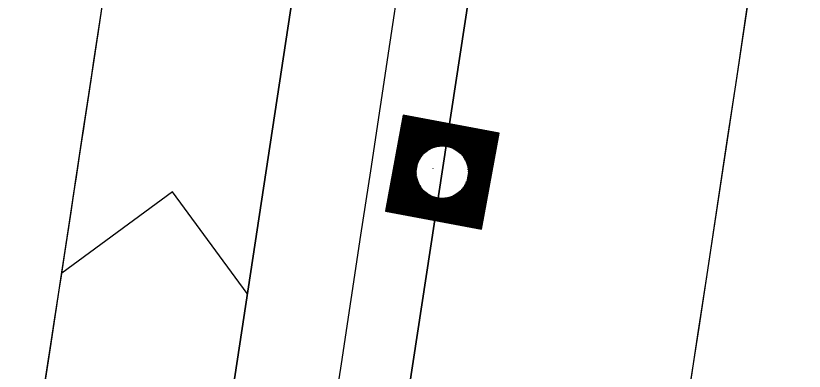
# Model space of a CAD drawing. Extents: x 14104283 to 14120882, y 8635219 to 8671666.
# Drawn here: x 14107933.7 to 14107988, y 8640015.4 to 8640040 of the extents above; entities that cross this region are included whole.
import ezdxf

# ---------------------------------------------------------------- set-up
doc = ezdxf.new("R2010")
doc.units = 0
for name, color, linetype in [('dsnCellElements', 7, 'Continuous'), ('dsnNonPlotable', 7, 'Continuous'), ('dsnPaintPlaceBrokenLineWhite', 7, 'Continuous'), ('dsnPaintPlaceChannelizingLaneWhite', 7, 'Continuous'), ('dsnShadingPaved', 7, 'Continuous'), ('dsnStdLabel', 7, 'Continuous'), ('dsnStgShadingPrevPav', 7, 'Continuous')]:
    doc.layers.add(name, color=color, linetype=linetype)

msp = doc.modelspace()

# ---------------------------------------------------------------- linework, layer by layer
at = {"layer": 'dsnCellElements'}
msp.add_circle((14107963.058, 8640029.178), 1.815, dxfattribs=at)
at = {"layer": 'dsnNonPlotable'}
msp.add_line((14107962.4, 8640029.421), (14107962.399, 8640029.417), dxfattribs=at)
at = {"layer": 'dsnPaintPlaceBrokenLineWhite'}
msp.add_line((14107897.232, 8639597.803), (14108002.801, 8640289.797), dxfattribs=at)
at = {"layer": 'dsnPaintPlaceChannelizingLaneWhite'}
for p, q in [((14107990.938, 8640291.607), (14107937.437, 8639940.911)), ((14107944.449, 8640027.82), (14107936.824, 8640022.214)), ((14107949.612, 8640020.797), (14107944.449, 8640027.82))]:
    msp.add_line(p, q, dxfattribs=at)
msp.add_arc((14098576.761, 8641447.78), 9468, 350.8544037, 351.6728455, dxfattribs=at)
at = {"layer": 'dsnShadingPaved'}
for p, q in [((14107885.369, 8639599.613), (14107990.938, 8640291.607)), ((14108002.801, 8640289.797), (14107897.232, 8639597.803))]:
    msp.add_line(p, q, dxfattribs=at)
msp.add_arc((14098576.761, 8641447.78), 9468, 351.2368195, 351.6728455, dxfattribs=at)
at = {"layer": 'dsnStdLabel'}
for points in [[(14107965.76, 8640025.253), (14107966.982, 8640031.88), (14107960.356, 8640033.102), (14107959.133, 8640026.476), (14107965.76, 8640025.253)], [(14107965.756, 8640025.254), (14107966.978, 8640031.877), (14107960.359, 8640033.098), (14107959.138, 8640026.479), (14107965.76, 8640025.257)], [(14107965.753, 8640025.255), (14107966.974, 8640031.874), (14107960.362, 8640033.094), (14107959.142, 8640026.482), (14107965.761, 8640025.261)], [(14107965.745, 8640025.411), (14107966.932, 8640031.845), (14107960.391, 8640033.052), (14107959.184, 8640026.511), (14107965.768, 8640025.296)], [(14107965.715, 8640025.454), (14107966.889, 8640031.816), (14107960.42, 8640033.009), (14107959.226, 8640026.54), (14107965.774, 8640025.332)], [(14107965.686, 8640025.496), (14107966.847, 8640031.787), (14107960.449, 8640032.967), (14107959.269, 8640026.569), (14107965.781, 8640025.368)], [(14107965.657, 8640025.538), (14107966.805, 8640031.758), (14107960.478, 8640032.925), (14107959.311, 8640026.598), (14107965.745, 8640025.411)], [(14107965.628, 8640025.58), (14107966.763, 8640031.728), (14107960.507, 8640032.883), (14107959.353, 8640026.628), (14107965.715, 8640025.454)], [(14107965.599, 8640025.623), (14107966.72, 8640031.699), (14107960.537, 8640032.84), (14107959.396, 8640026.657), (14107965.686, 8640025.496)], [(14107965.57, 8640025.665), (14107966.678, 8640031.67), (14107960.566, 8640032.798), (14107959.438, 8640026.686), (14107965.657, 8640025.538)], [(14107965.541, 8640025.707), (14107966.636, 8640031.641), (14107960.595, 8640032.756), (14107959.48, 8640026.715), (14107965.628, 8640025.58)], [(14107965.512, 8640025.75), (14107966.593, 8640031.612), (14107960.624, 8640032.713), (14107959.522, 8640026.744), (14107965.599, 8640025.623)], [(14107965.483, 8640025.792), (14107966.551, 8640031.583), (14107960.653, 8640032.671), (14107959.565, 8640026.773), (14107965.57, 8640025.665)], [(14107965.453, 8640025.834), (14107966.509, 8640031.554), (14107960.682, 8640032.629), (14107959.607, 8640026.802), (14107965.541, 8640025.707)], [(14107965.424, 8640025.876), (14107966.467, 8640031.525), (14107960.711, 8640032.587), (14107959.649, 8640026.831), (14107965.512, 8640025.75)], [(14107965.395, 8640025.919), (14107966.424, 8640031.496), (14107960.74, 8640032.544), (14107959.692, 8640026.86), (14107965.483, 8640025.792)], [(14107965.366, 8640025.961), (14107966.382, 8640031.466), (14107960.769, 8640032.502), (14107959.734, 8640026.89), (14107965.453, 8640025.834)], [(14107965.337, 8640026.003), (14107966.34, 8640031.437), (14107960.799, 8640032.46), (14107959.776, 8640026.919), (14107965.424, 8640025.876)], [(14107965.308, 8640026.046), (14107966.297, 8640031.408), (14107960.828, 8640032.417), (14107959.818, 8640026.948), (14107965.395, 8640025.919)], [(14107965.279, 8640026.088), (14107966.255, 8640031.379), (14107960.857, 8640032.375), (14107959.861, 8640026.977), (14107965.366, 8640025.961)], [(14107965.25, 8640026.13), (14107966.213, 8640031.35), (14107960.886, 8640032.333), (14107959.903, 8640027.006), (14107965.337, 8640026.003)], [(14107965.221, 8640026.172), (14107966.171, 8640031.321), (14107960.915, 8640032.291), (14107959.945, 8640027.035), (14107965.308, 8640026.046)], [(14107965.191, 8640026.215), (14107966.128, 8640031.292), (14107960.944, 8640032.248), (14107959.988, 8640027.064), (14107965.279, 8640026.088)], [(14107965.162, 8640026.257), (14107966.086, 8640031.263), (14107960.973, 8640032.206), (14107960.03, 8640027.093), (14107965.25, 8640026.13)], [(14107965.133, 8640026.299), (14107966.044, 8640031.234), (14107961.002, 8640032.164), (14107960.072, 8640027.122), (14107965.221, 8640026.172)], [(14107965.104, 8640026.342), (14107966.001, 8640031.204), (14107961.031, 8640032.121), (14107960.114, 8640027.152), (14107965.191, 8640026.215)], [(14107965.075, 8640026.384), (14107965.959, 8640031.175), (14107961.061, 8640032.079), (14107960.157, 8640027.181), (14107965.162, 8640026.257)], [(14107965.046, 8640026.426), (14107965.917, 8640031.146), (14107961.09, 8640032.037), (14107960.199, 8640027.21), (14107965.133, 8640026.299)], [(14107965.017, 8640026.468), (14107965.875, 8640031.117), (14107961.119, 8640031.995), (14107960.241, 8640027.239), (14107965.104, 8640026.342)], [(14107964.988, 8640026.511), (14107965.832, 8640031.088), (14107961.148, 8640031.952), (14107960.284, 8640027.268), (14107965.075, 8640026.384)], [(14107964.959, 8640026.553), (14107965.79, 8640031.059), (14107961.177, 8640031.91), (14107960.326, 8640027.297), (14107965.046, 8640026.426)], [(14107964.929, 8640026.595), (14107965.748, 8640031.03), (14107961.206, 8640031.868), (14107960.368, 8640027.326), (14107965.017, 8640026.468)], [(14107964.9, 8640026.638), (14107965.705, 8640031.001), (14107961.235, 8640031.825), (14107960.41, 8640027.355), (14107964.988, 8640026.511)], [(14107964.871, 8640026.68), (14107965.663, 8640030.972), (14107961.264, 8640031.783), (14107960.453, 8640027.384), (14107964.959, 8640026.553)], [(14107964.842, 8640026.722), (14107965.621, 8640030.942), (14107961.293, 8640031.741), (14107960.495, 8640027.414), (14107964.929, 8640026.595)], [(14107964.813, 8640026.764), (14107965.579, 8640030.913), (14107961.323, 8640031.699), (14107960.537, 8640027.443), (14107964.9, 8640026.638)], [(14107964.784, 8640026.807), (14107965.536, 8640030.884), (14107961.352, 8640031.656), (14107960.58, 8640027.472), (14107964.871, 8640026.68)], [(14107964.755, 8640026.849), (14107965.494, 8640030.855), (14107961.381, 8640031.614), (14107960.622, 8640027.501), (14107964.842, 8640026.722)], [(14107964.726, 8640026.891), (14107965.452, 8640030.826), (14107961.41, 8640031.572), (14107960.664, 8640027.53), (14107964.813, 8640026.764)], [(14107964.697, 8640026.934), (14107965.409, 8640030.797), (14107961.439, 8640031.529), (14107960.706, 8640027.559), (14107964.784, 8640026.807)], [(14107964.667, 8640026.976), (14107965.367, 8640030.768), (14107961.468, 8640031.487), (14107960.749, 8640027.588), (14107964.755, 8640026.849)], [(14107964.638, 8640027.018), (14107965.325, 8640030.739), (14107961.497, 8640031.445), (14107960.791, 8640027.617), (14107964.726, 8640026.891)], [(14107964.609, 8640027.06), (14107965.283, 8640030.71), (14107961.526, 8640031.403), (14107960.833, 8640027.646), (14107964.697, 8640026.934)], [(14107964.58, 8640027.103), (14107965.24, 8640030.68), (14107961.555, 8640031.36), (14107960.876, 8640027.675), (14107964.667, 8640026.976)], [(14107964.551, 8640027.145), (14107965.198, 8640030.651), (14107961.585, 8640031.318), (14107960.918, 8640027.705), (14107964.638, 8640027.018)], [(14107964.522, 8640027.187), (14107965.156, 8640030.622), (14107961.614, 8640031.276), (14107960.96, 8640027.734), (14107964.609, 8640027.06)], [(14107963.045, 8640030.975), (14107961.643, 8640031.234), (14107961.384, 8640029.831)], [(14107962.888, 8640030.967), (14107961.672, 8640031.191), (14107961.447, 8640029.975)], [(14107962.77, 8640030.952), (14107961.701, 8640031.149), (14107961.504, 8640030.08)], [(14107962.672, 8640030.933), (14107961.73, 8640031.107), (14107961.556, 8640030.165)], [(14107962.586, 8640030.912), (14107961.759, 8640031.064), (14107961.607, 8640030.237)], [(14107962.509, 8640030.889), (14107961.788, 8640031.022), (14107961.655, 8640030.301)], [(14107962.439, 8640030.865), (14107961.817, 8640030.98), (14107961.703, 8640030.358)], [(14107962.375, 8640030.84), (14107961.847, 8640030.938), (14107961.749, 8640030.409)], [(14107962.315, 8640030.814), (14107961.876, 8640030.895), (14107961.795, 8640030.456)], [(14107962.259, 8640030.788), (14107961.905, 8640030.853), (14107961.839, 8640030.499)], [(14107962.207, 8640030.76), (14107961.934, 8640030.811), (14107961.884, 8640030.538)], [(14107962.157, 8640030.733), (14107961.963, 8640030.768), (14107961.927, 8640030.574)], [(14107964.855, 8640029.191), (14107965.113, 8640030.593), (14107963.711, 8640030.852)], [(14107964.847, 8640029.348), (14107965.071, 8640030.564), (14107963.855, 8640030.788)], [(14107962.11, 8640030.704), (14107961.992, 8640030.726), (14107961.97, 8640030.608)], [(14107962.065, 8640030.676), (14107962.021, 8640030.684), (14107962.013, 8640030.64)], [(14107964.832, 8640029.466), (14107965.029, 8640030.535), (14107963.96, 8640030.732)], [(14107964.813, 8640029.564), (14107964.987, 8640030.506), (14107964.045, 8640030.68)], [(14107964.792, 8640029.65), (14107964.944, 8640030.477), (14107964.117, 8640030.629)], [(14107964.769, 8640029.727), (14107964.902, 8640030.448), (14107964.181, 8640030.581)], [(14107964.745, 8640029.796), (14107964.86, 8640030.418), (14107964.238, 8640030.533)], [(14107964.72, 8640029.861), (14107964.817, 8640030.389), (14107964.289, 8640030.487)], [(14107964.694, 8640029.921), (14107964.775, 8640030.36), (14107964.336, 8640030.441)], [(14107964.667, 8640029.977), (14107964.733, 8640030.331), (14107964.378, 8640030.397)], [(14107964.64, 8640030.029), (14107964.691, 8640030.302), (14107964.418, 8640030.352)], [(14107964.613, 8640030.079), (14107964.648, 8640030.273), (14107964.454, 8640030.309)], [(14107964.584, 8640030.126), (14107964.606, 8640030.244), (14107964.488, 8640030.266)], [(14107964.556, 8640030.171), (14107964.564, 8640030.215), (14107964.52, 8640030.223)], [(14107961.261, 8640029.165), (14107961.002, 8640027.763), (14107962.405, 8640027.504)], [(14107961.269, 8640029.008), (14107961.045, 8640027.792), (14107962.261, 8640027.568)], [(14107961.284, 8640028.89), (14107961.087, 8640027.821), (14107962.156, 8640027.624)], [(14107961.303, 8640028.792), (14107961.129, 8640027.85), (14107962.071, 8640027.676)], [(14107961.324, 8640028.706), (14107961.171, 8640027.879), (14107961.998, 8640027.727)], [(14107961.347, 8640028.629), (14107961.214, 8640027.908), (14107961.935, 8640027.775)], [(14107961.371, 8640028.56), (14107961.256, 8640027.937), (14107961.878, 8640027.823)], [(14107961.396, 8640028.495), (14107961.298, 8640027.967), (14107961.827, 8640027.869)], [(14107961.422, 8640028.435), (14107961.341, 8640027.996), (14107961.78, 8640027.915)], [(14107961.448, 8640028.379), (14107961.383, 8640028.025), (14107961.737, 8640027.959)], [(14107961.476, 8640028.327), (14107961.425, 8640028.054), (14107961.698, 8640028.004)], [(14107961.503, 8640028.277), (14107961.467, 8640028.083), (14107961.661, 8640028.047)], [(14107961.532, 8640028.23), (14107961.51, 8640028.112), (14107961.628, 8640028.09)], [(14107961.56, 8640028.185), (14107961.552, 8640028.141), (14107961.596, 8640028.133)], [(14107964.347, 8640027.441), (14107964.461, 8640028.055)], [(14107964.376, 8640027.399), (14107964.509, 8640028.119)], [(14107964.405, 8640027.356), (14107964.559, 8640028.191)], [(14107964.435, 8640027.314), (14107964.612, 8640028.276)], [(14107964.464, 8640027.272), (14107964.668, 8640028.381)], [(14107964.493, 8640027.23), (14107964.732, 8640028.525)], [(14107963.741, 8640027.516), (14107964.376, 8640027.399)], [(14107963.801, 8640027.542), (14107964.347, 8640027.441)], [(14107963.857, 8640027.568), (14107964.318, 8640027.483)], [(14107963.909, 8640027.596), (14107964.289, 8640027.526)], [(14107963.959, 8640027.623), (14107964.26, 8640027.568)], [(14107964.006, 8640027.652), (14107964.231, 8640027.61)], [(14107964.051, 8640027.68), (14107964.202, 8640027.652)], [(14107964.202, 8640027.652), (14107964.232, 8640027.818)], [(14107964.231, 8640027.61), (14107964.276, 8640027.857)], [(14107964.26, 8640027.568), (14107964.321, 8640027.9)], [(14107964.289, 8640027.526), (14107964.367, 8640027.947)], [(14107964.318, 8640027.483), (14107964.413, 8640027.998)], [(14107963.071, 8640027.381), (14107964.58, 8640027.103)], [(14107963.228, 8640027.389), (14107964.551, 8640027.145)], [(14107963.346, 8640027.404), (14107964.522, 8640027.187)], [(14107963.444, 8640027.423), (14107964.493, 8640027.23)], [(14107963.53, 8640027.444), (14107964.464, 8640027.272)], [(14107963.606, 8640027.467), (14107964.435, 8640027.314)], [(14107963.676, 8640027.491), (14107964.405, 8640027.356)]]:
    msp.add_lwpolyline(points, dxfattribs=at)
at = {"layer": 'dsnStgShadingPrevPav'}
for radius, start, end in [(9468, 347.8072551, 351.6728455), (9468, 348.1945818, 351.6728455), (9488, 348.2025245, 351.6728455), (9488, 348.2025245, 351.6728455), (9512, 348.1761969, 351.6535365), (9512, 348.2120116, 351.6535365)]:
    msp.add_arc((14098576.761, 8641447.78), radius, start, end, dxfattribs=at)

doc.saveas('drawing.dxf')
